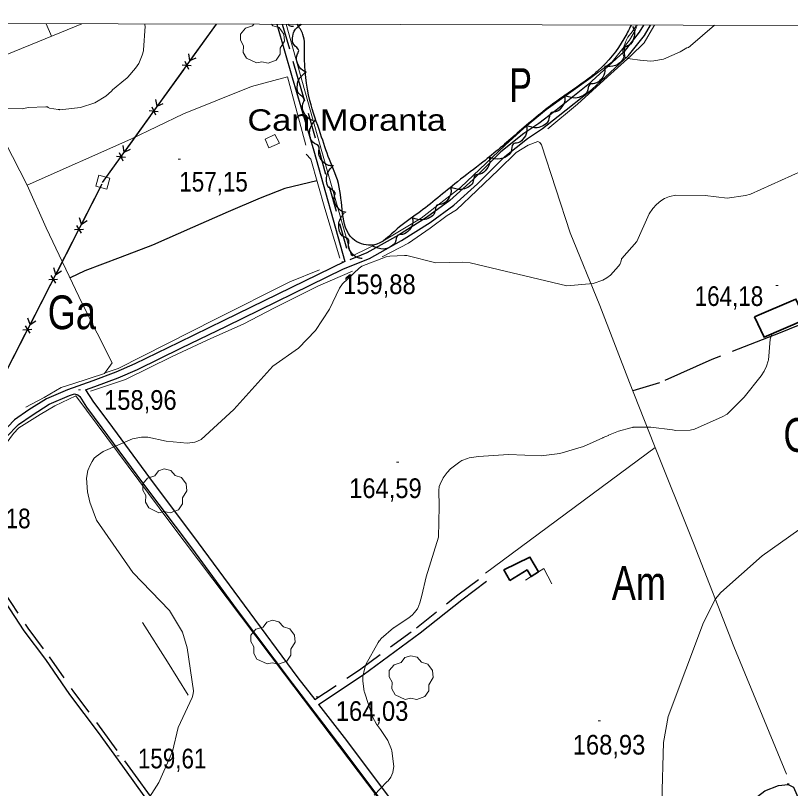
# Model space of a CAD drawing. Extents: x 480269 to 484877, y 4383588 to 4386804.
# Drawn here: x 482052.3 to 482396.3, y 4386113.1 to 4386456.6 of the extents above; entities that cross this region are included whole.
import ezdxf
from ezdxf.enums import TextEntityAlignment as Align

# ---------------------------------------------------------------- set-up
doc = ezdxf.new("R2010")
doc.units = 0
doc.header["$LTSCALE"] = 3.8
doc.linetypes.add('LONG_DASHED', pattern=[7.5, 6, -1.5])
doc.linetypes.add('MEDIUM_DASHED', pattern=[4.5, 3, -1.5])
for name, color, linetype, lineweight in [('1', 7, 'Continuous', 13), ('25', 7, 'LONG_DASHED', 25), ('27', 7, 'Continuous', 25), ('29', 7, 'Continuous', 13), ('38', 7, 'Continuous', 25), ('43', 7, 'Continuous', 25), ('47', 7, 'Continuous', 35), ('51', 7, 'Continuous', 13), ('7', 7, 'Continuous', 13), ('9', 7, 'Continuous', 13)]:
    doc.layers.add(name, color=color, linetype=linetype, lineweight=lineweight)
doc.layers.add('31', color=7, linetype='Continuous')
doc.layers.add('5', color=7, linetype='Continuous')

msp = doc.modelspace()

# ---------------------------------------------------------------- linework, layer by layer
at = {"layer": '1'}
msp.add_lwpolyline([(480529.1, 4386456.6), (484105.5, 4386448.1), (484100.5, 4384135.8), (480523.1, 4384144.4)], close=True, dxfattribs=at)
at = {"layer": '25'}
for points in [[(482186.13, 4386383.16), (482171.86, 4386379.68), (482160.88, 4386375.46), (482146.69, 4386369.38), (482130.87, 4386362.43), (482113.15, 4386354.52), (482098.8, 4386349.12), (482083.09, 4386343.2), (482076.56, 4386340.01)], [(482460.05, 4386345.45), (482430.75, 4386331.82), (482391.79, 4386315.54), (482361.43, 4386303.79), (482338.21, 4386293.36), (482326.36, 4386289.82)]]:
    msp.add_lwpolyline(points, dxfattribs=at)
at = {"layer": '27'}
for points in [[(482175.68, 4386451.66), (482173.95, 4386452.07), (482173.26, 4386452.69)], [(482181.34, 4386431.51), (482179.74, 4386432.28), (482177.53, 4386435.36), (482177.33, 4386439.05), (482178.04, 4386440.98), (482175.83, 4386443.76), (482175.28, 4386446.7), (482176.01, 4386449.63), (482179.07, 4386452.68)], [(482325.58, 4386452.33), (482322.37, 4386446.17), (482310.95, 4386432.11), (482306.99, 4386428.81), (482291.99, 4386418.12), (482275.07, 4386404.3), (482259.77, 4386391.43), (482248.5, 4386382.72), (482230.91, 4386368.67), (482221.71, 4386361.79), (482211.17, 4386354.61), (482203.01, 4386356.6), (482196.04, 4386380.34), (482191.68, 4386392.6), (482187.71, 4386404.04), (482183.02, 4386418.78), (482180.64, 4386439.76), (482179.88, 4386448.14), (482177.36, 4386452.68)], [(482326.26, 4386451.68), (482326.99, 4386450.06), (482326.7, 4386446.28), (482324.48, 4386443.33), (482322.7, 4386442.32), (482322.6, 4386438.76), (482321.13, 4386436.16), (482318.68, 4386434.39), (482313.74, 4386433.96)], [(482313.84, 4386433.6), (482313.98, 4386431.83), (482312.42, 4386428.37), (482309.33, 4386426.35), (482307.31, 4386426), (482306.01, 4386422.69), (482303.75, 4386420.74), (482300.85, 4386419.9), (482296.05, 4386421.17)], [(482184.23, 4386410.01), (482182.6, 4386410.69), (482180.23, 4386413.65), (482179.83, 4386417.32), (482180.44, 4386419.28), (482178.08, 4386421.94), (482177.37, 4386424.85), (482177.95, 4386427.81), (482181.27, 4386431.5)], [(482295.94, 4386421.31), (482296.2, 4386419.56), (482294.89, 4386416), (482291.95, 4386413.77), (482289.96, 4386413.27), (482288.89, 4386409.88), (482286.77, 4386407.78), (482283.93, 4386406.74), (482279.06, 4386407.68)], [(482192.64, 4386389.79), (482190.9, 4386390.14), (482188, 4386392.58), (482186.9, 4386396.11), (482187.11, 4386398.15), (482184.28, 4386400.3), (482183.03, 4386403.01), (482183.02, 4386406.03), (482185.55, 4386410.3)], [(482279.06, 4386407.68), (482279.36, 4386405.93), (482278.13, 4386402.34), (482275.24, 4386400.04), (482273.26, 4386399.5), (482272.27, 4386396.09), (482270.2, 4386393.94), (482267.39, 4386392.84), (482262.5, 4386393.66)], [(482262.59, 4386393.54), (482262.81, 4386391.78), (482261.4, 4386388.25), (482258.41, 4386386.09), (482256.41, 4386385.65), (482255.26, 4386382.28), (482253.08, 4386380.24), (482250.22, 4386379.27), (482245.37, 4386380.33)], [(482199.09, 4386369.09), (482197.37, 4386369.55), (482194.65, 4386372.19), (482193.79, 4386375.78), (482194.15, 4386377.81), (482191.47, 4386380.15), (482190.41, 4386382.94), (482190.6, 4386385.95), (482193.43, 4386390.03)], [(482245.43, 4386380.26), (482245.68, 4386378.5), (482244.34, 4386374.95), (482241.39, 4386372.74), (482239.39, 4386372.26), (482238.31, 4386368.87), (482236.17, 4386366.78), (482233.33, 4386365.76), (482228.46, 4386366.73)], [(482206.16, 4386348.62), (482204.4, 4386348.89), (482201.4, 4386351.21), (482200.15, 4386354.69), (482200.28, 4386356.74), (482197.36, 4386358.77), (482195.99, 4386361.42), (482195.86, 4386364.44), (482198.21, 4386368.81)], [(482228.53, 4386366.63), (482228.68, 4386364.86), (482227.15, 4386361.39), (482224.07, 4386359.35), (482222.05, 4386358.98), (482220.78, 4386355.66), (482218.53, 4386353.7), (482215.63, 4386352.84), (482210.83, 4386354.08)]]:
    msp.add_spline(points, degree=3, dxfattribs=at)
at = {"layer": '29'}
for points in [[(482159.35, 4386435.53), (482154.81, 4386437.65), (482153.4, 4386440.19), (482153.5, 4386443.17), (482152.13, 4386445.58), (482152.17, 4386448.33), (482154.33, 4386450.93), (482157.52, 4386451.93), (482158.12, 4386452.73)], [(482165.97, 4386452.71), (482166.55, 4386452.03), (482169.36, 4386451.21), (482171.49, 4386448.36), (482171.73, 4386445.23), (482169.85, 4386442.08), (482169.85, 4386439.4), (482168.03, 4386436.79), (482164.41, 4386435.45), (482161.64, 4386436.08), (482159.35, 4386435.53)]]:
    msp.add_lwpolyline(points, dxfattribs=at)
for points in [[(482115.97, 4386235.69), (482111.43, 4386237.81), (482110.02, 4386240.35), (482110.12, 4386243.33), (482108.75, 4386245.74), (482108.79, 4386248.49), (482110.95, 4386251.09), (482114.14, 4386252.09), (482115.79, 4386254.28), (482118.36, 4386255.11), (482121.22, 4386254.46), (482123.17, 4386252.19), (482125.98, 4386251.37), (482128.11, 4386248.52), (482128.35, 4386245.39), (482126.47, 4386242.24), (482126.47, 4386239.56), (482124.65, 4386236.95), (482121.03, 4386235.61), (482118.26, 4386236.24)], [(482164.01, 4386168.48), (482159.47, 4386170.6), (482158.06, 4386173.14), (482158.16, 4386176.12), (482156.79, 4386178.53), (482156.83, 4386181.28), (482158.99, 4386183.88), (482162.18, 4386184.88), (482163.83, 4386187.07), (482166.4, 4386187.9), (482169.26, 4386187.25), (482171.21, 4386184.98), (482174.02, 4386184.16), (482176.15, 4386181.31), (482176.39, 4386178.18), (482174.51, 4386175.03), (482174.51, 4386172.35), (482172.69, 4386169.74), (482169.07, 4386168.4), (482166.3, 4386169.03)], [(482225.35, 4386152.71), (482220.81, 4386154.83), (482219.4, 4386157.37), (482219.5, 4386160.35), (482218.13, 4386162.76), (482218.17, 4386165.51), (482220.33, 4386168.11), (482223.52, 4386169.11), (482225.17, 4386171.3), (482227.74, 4386172.13), (482230.6, 4386171.48), (482232.55, 4386169.21), (482235.36, 4386168.39), (482237.49, 4386165.54), (482237.73, 4386162.41), (482235.85, 4386159.26), (482235.85, 4386156.58), (482234.03, 4386153.97), (482230.41, 4386152.63), (482227.64, 4386153.26)]]:
    msp.add_lwpolyline(points, close=True, dxfattribs=at)
at = {"layer": '38'}
for points in [[(482083.43, 4386290.28), (482087.53, 4386291.74), (482097.81, 4386295.58), (482106.44, 4386299.33), (482126.02, 4386308.92), (482145.99, 4386318.58), (482197.95, 4386344.04), (482209.42, 4386348.69), (482223.68, 4386356.67), (482236.35, 4386364.59), (482246.9, 4386372.28), (482257.34, 4386381.73), (482269.56, 4386394), (482279.59, 4386401.94), (482286.27, 4386406.45), (482293.26, 4386411.84), (482308.17, 4386423.74), (482324.46, 4386438.82), (482331.5, 4386447.64), (482334.16, 4386452.31)], [(482168.36, 4386452.7), (482175.16, 4386429), (482184.71, 4386396.45), (482198.57, 4386347.37)], [(482331.03, 4386452.32), (482329.24, 4386449.17), (482322.47, 4386440.67), (482306.4, 4386425.8), (482291.58, 4386413.98), (482284.68, 4386408.66), (482277.98, 4386404.14), (482267.75, 4386396.03), (482255.47, 4386383.69), (482245.18, 4386374.39), (482234.82, 4386366.84), (482222.3, 4386359.01), (482208.24, 4386351.14), (482200.72, 4386348.09)], [(482198.57, 4386347.37), (482144.8, 4386321.02), (482124.83, 4386311.36), (482105.3, 4386301.8), (482096.79, 4386298.1), (482086.59, 4386294.29), (482075.34, 4386290.26), (482066.02, 4386286.27), (482058.26, 4386281.34), (482051.85, 4386276.96), (482046.13, 4386270.92), (482039.27, 4386261.52), (482033.05, 4386253.31), (482026.46, 4386243.91), (482019.48, 4386236.12), (482015.41, 4386231.85)], [(482019.28, 4386231.97), (482021.47, 4386234.28), (482028.6, 4386242.22), (482035.25, 4386251.71), (482041.45, 4386259.9), (482048.22, 4386269.18), (482053.62, 4386274.89), (482059.75, 4386279.07), (482067.29, 4386283.86), (482076.34, 4386287.73), (482078.56, 4386288.52)], [(482078.56, 4386288.52), (482080.01, 4386288.01), (482080.83, 4386287.35), (482083.87, 4386282.61), (482090.69, 4386273.46), (482108.7, 4386248.97), (482130.44, 4386220.12), (482150.72, 4386192.38), (482175.14, 4386159.92), (482195.21, 4386133.53), (482218.48, 4386102.67), (482236.45, 4386078.61), (482260.25, 4386048.76), (482272.46, 4386030.42), (482274.27, 4386028.86), (482277.26, 4386028.85), (482277.85, 4386029.07), (482279.25, 4386029.86), (482280.98, 4386030.68), (482281.34, 4386031.19), (482303.95, 4386048.09)], [(482083.43, 4386290.28), (482086.96, 4386284.75), (482093.71, 4386275.7), (482111.72, 4386251.22), (482133.46, 4386222.37), (482153.75, 4386194.62), (482177.7, 4386162.34), (482185.18, 4386152.65)], [(482017.96, 4386230.35), (482024.8, 4386225.32), (482032.82, 4386214.38), (482045.48, 4386199.29), (482056.03, 4386183.18), (482065.57, 4386170.43), (482076.34, 4386154.94), (482088.98, 4386138), (482103.7, 4386117.74), (482125.67, 4386086.96), (482159.57, 4386041.91), (482175.62, 4386019.95), (482188.51, 4386002.59), (482205.17, 4385980.34)], [(482186.87, 4386150.47), (482206.6, 4386163.63), (482231.96, 4386182.35), (482250.42, 4386196.97), (482261.33, 4386205.2)], [(482186.87, 4386150.47), (482198.21, 4386135.81), (482221.49, 4386104.93), (482239.44, 4386080.91), (482263.3, 4386050.98), (482275.3, 4386032.94), (482275.67, 4386032.62), (482276.57, 4386032.62), (482276.25, 4386032.49), (482277.53, 4386033.21), (482278.46, 4386033.65), (482278.59, 4386033.84), (482300.94, 4386050.54), (482332.49, 4386072.75), (482362.33, 4386094.67), (482384.92, 4386112.11), (482391.03, 4386114.49), (482395.38, 4386114.95), (482397.61, 4386113.78), (482405.11, 4386096.76), (482415.34, 4386072.09), (482423.59, 4386050.46)]]:
    msp.add_lwpolyline(points, dxfattribs=at)
at = {"layer": '38', "linetype": 'MEDIUM_DASHED'}
for points in [[(482170.72, 4386452.7), (482177.34, 4386429.64), (482186.89, 4386397.08), (482200.72, 4386348.09)], [(482019.28, 4386231.97), (482026.29, 4386226.81), (482034.45, 4386215.66), (482047.15, 4386200.54), (482057.73, 4386184.38), (482067.26, 4386171.65), (482078.03, 4386156.16), (482090.65, 4386139.24), (482105.39, 4386118.96), (482127.35, 4386088.19), (482161.24, 4386043.15), (482177.29, 4386021.19), (482190.18, 4386003.84), (482206.83, 4385981.59)], [(482185.18, 4386152.65), (482205.02, 4386165.89), (482230.29, 4386184.54), (482248.73, 4386199.15), (482259.67, 4386207.4)]]:
    msp.add_lwpolyline(points, dxfattribs=at)
at = {"layer": '43'}
for p, q in [((482141.41, 4386452.77), (482090.78, 4386382.37)), ((482141.41, 4386452.77), (482129.73, 4386436.53)), ((482127.44, 4386436.33), (482129.09, 4386432.69)), ((482129.73, 4386436.53), (482129.25, 4386439.49)), ((482129.73, 4386436.53), (482132.47, 4386437.77)), ((482126.28, 4386434.71), (482130.25, 4386434.31)), ((482126.81, 4386432.47), (482115.14, 4386416.24)), ((482115.14, 4386416.24), (482114.65, 4386419.2)), ((482112.85, 4386416.03), (482114.49, 4386412.39)), ((482115.14, 4386416.24), (482117.87, 4386417.47)), ((482111.68, 4386414.41), (482115.66, 4386414.01)), ((482112.22, 4386412.18), (482100.54, 4386395.94)), ((482100.54, 4386395.94), (482100.06, 4386398.9)), ((482098.25, 4386395.74), (482099.89, 4386392.09)), ((482100.54, 4386395.94), (482103.28, 4386397.18)), ((482097.62, 4386391.88), (482090.78, 4386382.37)), ((482097.08, 4386394.11), (482101.06, 4386393.72)), ((482090.68, 4386381.61), (481994.87, 4386194.6)), ((482090.68, 4386381.61), (482081.56, 4386363.81)), ((482081.56, 4386363.81), (482080.64, 4386366.66)), ((482081.56, 4386363.81), (482084.08, 4386365.44)), ((482078.42, 4386361.49), (482082.41, 4386361.69)), ((482079.33, 4386363.27), (482081.5, 4386359.91)), ((482079.28, 4386359.36), (482070.16, 4386341.56)), ((482070.16, 4386341.56), (482069.24, 4386344.41)), ((482067.93, 4386341.02), (482070.1, 4386337.66)), ((482070.16, 4386341.56), (482072.68, 4386343.19)), ((482067.88, 4386337.11), (482058.76, 4386319.31)), ((482067.02, 4386339.24), (482071.01, 4386339.44)), ((482058.76, 4386319.31), (482057.84, 4386322.16)), ((482058.76, 4386319.31), (482061.28, 4386320.94)), ((482055.62, 4386316.99), (482059.61, 4386317.19)), ((482056.53, 4386318.77), (482058.7, 4386315.41)), ((482056.48, 4386314.86), (482047.36, 4386297.06))]:
    msp.add_line(p, q, dxfattribs=at)
at = {"layer": '43', "lineweight": 13}
msp.add_lwpolyline([(482087.99, 4386380.82), (482089.36, 4386385.63), (482094.17, 4386384.26), (482092.8, 4386379.45)], close=True, dxfattribs=at)
at = {"layer": '47', "lineweight": 13}
msp.add_lwpolyline([(482163.15, 4386401.71), (482164.81, 4386397.81), (482169.43, 4386399.94), (482167.37, 4386403.65)], close=True, dxfattribs=at)
at = {"layer": '47'}
for points in [[(482380.42, 4386322.71), (482384.62, 4386313.63), (482402.93, 4386321.57), (482398.73, 4386330.57)], [(482271.7, 4386205.57), (482269.09, 4386210.24), (482280.69, 4386215.96), (482284.43, 4386209.41), (482281.17, 4386207.28), (482279.4, 4386210.26)]]:
    msp.add_lwpolyline(points, close=True, dxfattribs=at)
at = {"layer": '51'}
for p, q in [((482068.3, 4386447.45), (482065.98, 4386452.95)), ((482336.31, 4386264.71), (482260.97, 4386208.75)), ((482278.68, 4386205.71), (482281.17, 4386207.28))]:
    msp.add_line(p, q, dxfattribs=at)
for points in [[(482056.85, 4386282.64), (482065, 4386286.82), (482072.5, 4386291.37), (482077.81, 4386292.89), (482091.79, 4386297.48), (482095.23, 4386302.21), (482081.96, 4386328.67), (482065.98, 4386362.19), (482057.43, 4386381.28), (482041.01, 4386413), (482031.94, 4386430.73), (482022.07, 4386453.05)], [(482031.22, 4386432.38), (482065.42, 4386446.28), (482081.77, 4386452.91)], [(482172.52, 4386452.69), (482173.54, 4386449.04), (482188.33, 4386396.12), (482201.37, 4386350.29), (482201.97, 4386349.8), (482216.07, 4386356.73), (482232.42, 4386366.48), (482249.89, 4386380.11), (482269.69, 4386399.03), (482277.87, 4386406.35), (482287.89, 4386414.71), (482307.73, 4386428.85), (482317.2, 4386436.05), (482324.85, 4386445.6), (482327.43, 4386449.97), (482328.31, 4386452.32)], [(482288.58, 4386406.27), (482301.74, 4386417.16), (482315.11, 4386429.39), (482325.44, 4386438.7), (482331.37, 4386444.52), (482335.7, 4386451.82), (482336.04, 4386452.31)], [(482181.16, 4386399.01), (482173.52, 4386427.74), (482173.05, 4386429.34), (482157.06, 4386424.99), (482126.82, 4386412.94), (482103.46, 4386401.65), (482057.43, 4386381.28)], [(482215, 4386349.42), (482226.74, 4386355.38), (482236.33, 4386362.1), (482243.92, 4386367.77), (482248.01, 4386370.24), (482257.14, 4386378.82), (482266.74, 4386388.08), (482274.5, 4386395.74), (482279.9, 4386398.96), (482284.2, 4386400.56), (482285.06, 4386400.17), (482285.76, 4386399.2), (482298.6, 4386360.06), (482311.68, 4386327.76), (482324.89, 4386293.53), (482335.74, 4386266.12), (482353.32, 4386222.15), (482371.24, 4386176.3), (482394.56, 4386119.54)], [(482196.22, 4386348.73), (482189.67, 4386370.84), (482183.35, 4386392.76), (482181.4, 4386395.02)], [(482187.18, 4386343.66), (482174.14, 4386338.22), (482141.11, 4386321.72), (482097.82, 4386299.78), (482092.09, 4386297.89)], [(482201.91, 4386343.04), (482186.54, 4386336.34), (482167.01, 4386326.54), (482153.67, 4386319.66), (482137.38, 4386312.39), (482121.83, 4386305.04), (482101.13, 4386294.91), (482085.62, 4386289.62)], [(482277.59, 4386022.06), (482221, 4386098.74), (482171.74, 4386163.91), (482120.88, 4386231.42), (482079.09, 4386287.6), (482069.79, 4386283.22), (482063.21, 4386279.39), (482053.77, 4386273.42), (482051.37, 4386270.92), (482041.47, 4386257.57), (482026.53, 4386237.69), (482023.67, 4386235.19), (482025.03, 4386230.05), (482025.68, 4386229.13)], [(482290.36, 4386204.06), (482286.8, 4386210.84), (482284.43, 4386209.41)], [(482108.69, 4386186.88), (482119.72, 4386169.5), (482128.92, 4386154.62)]]:
    msp.add_lwpolyline(points, dxfattribs=at)
at = {"layer": '7'}
for p, q in [((482124.51, 4386392.73), (482125.51, 4386392.73)), ((482197.24, 4386347.19), (482198.24, 4386347.19)), ((482389.86, 4386336.62), (482390.86, 4386336.62)), ((482080.19, 4386290.31), (482081.19, 4386290.31)), ((482221.48, 4386258.09), (482222.48, 4386258.09)), ((482185.79, 4386153.92), (482186.79, 4386153.92)), ((482311.02, 4386143.2), (482312.02, 4386143.2)), ((482097.32, 4386127.65), (482098.32, 4386127.65)), ((482394.8, 4386115.21), (482395.8, 4386115.21))]:
    msp.add_line(p, q, dxfattribs=at)
at = {"layer": '9'}
for points in [[(482109.57, 4386452.84), (482109.8, 4386451.9), (482109.07, 4386441.13), (482109.11, 4386441.03), (482109.09, 4386440.86), (482108.56, 4386438.97), (482106.98, 4386435.34), (482105.59, 4386433.17), (482102.13, 4386429.16), (482101.7, 4386428.78), (482101.1, 4386428.38), (482095.38, 4386423.56), (482095.04, 4386423.13), (482094.88, 4386422.96), (482092.35, 4386420.75), (482087.51, 4386417.86)], [(482362.66, 4386452.24), (482352, 4386443.07), (482351.02, 4386442.43), (482350.36, 4386442.17), (482347.39, 4386440.45), (482339.9, 4386437.26), (482335.68, 4386436.39), (482334.27, 4386436.33), (482329.65, 4386436.68), (482329.52, 4386436.73), (482325.15, 4386437.27), (482324.1, 4386437.54), (482323.44, 4386437.83), (482323.4, 4386437.86), (482323.39, 4386437.87), (482323.3, 4386437.91), (482323.13, 4386437.98), (482323.02, 4386438.04), (482322.67, 4386438.34), (482322.4, 4386438.63), (482322.28, 4386438.81), (482322.12, 4386439.17), (482321.98, 4386439.62), (482321.96, 4386439.75), (482321.96, 4386439.82), (482321.91, 4386440.12), (482321.92, 4386441.1), (482321.94, 4386441.22), (482322.49, 4386443.17), (482323.34, 4386445.51), (482324.12, 4386446.9), (482326.1, 4386449.4), (482327.52, 4386451.59), (482327.54, 4386451.61), (482327.56, 4386451.65), (482327.81, 4386452.33)], [(482087.51, 4386417.86), (482081.22, 4386415.73), (482072, 4386414.75), (482071.86, 4386414.78), (482071.28, 4386414.82), (482067.39, 4386415.47), (482067.04, 4386415.58), (482066.79, 4386415.77), (482066.63, 4386415.93), (482066.53, 4386415.97), (482066.41, 4386416), (482065.77, 4386416.06), (482057.87, 4386415.67), (482056.04, 4386415.24), (482055.61, 4386415.2), (482048.89, 4386415.28)], [(482410.69, 4386391.76), (482378.63, 4386377.25), (482376.41, 4386376.57), (482368.21, 4386375.42), (482358.46, 4386376.63), (482345.5, 4386376.8), (482342.57, 4386376.17), (482340.42, 4386375.3), (482338.85, 4386374.32), (482336.87, 4386372.64), (482335.2, 4386370.83), (482333.67, 4386368.47), (482328.17, 4386356.22), (482321.5, 4386348.66), (482321.39, 4386348.48), (482321.3, 4386348.31), (482321.07, 4386347.03), (482320.95, 4386346.67), (482320.61, 4386346.03), (482320.05, 4386345.26), (482316.48, 4386341.27), (482314.76, 4386339.97), (482312.97, 4386338.98), (482308.8, 4386337.47), (482296.99, 4386336.45), (482254.17, 4386346.69), (482250.81, 4386346.98), (482238.92, 4386346.71), (482225.98, 4386349.98), (482224.96, 4386350.03), (482218.45, 4386349.72), (482216.87, 4386349.3), (482205.99, 4386345.24), (482204.79, 4386344.32), (482197.47, 4386337.38), (482196.09, 4386335.43), (482191.65, 4386326.19), (482185.42, 4386316.63), (482177.88, 4386308.83), (482166.51, 4386300.75), (482149.22, 4386281.56), (482134.76, 4386268.27), (482133.15, 4386267.47), (482131.91, 4386267.09), (482128.51, 4386266.61), (482119.18, 4386267.42), (482111.11, 4386269.18), (482110.44, 4386269.23), (482108.19, 4386269.19), (482104.27, 4386268.53), (482091.28, 4386262.9), (482088.12, 4386260.68)], [(482249.55, 4386258.36), (482250.49, 4386258.87), (482252.94, 4386259.81), (482253.68, 4386260), (482257.81, 4386260.72), (482271.13, 4386261.48), (482285.65, 4386260.93), (482293.99, 4386261.94), (482304.44, 4386265.17), (482313.02, 4386268.9), (482313.24, 4386269.04), (482315.54, 4386270.05), (482315.56, 4386270.06), (482315.59, 4386270.09), (482319.93, 4386271.94), (482325.49, 4386273.44), (482326.33, 4386273.59), (482326.51, 4386273.65), (482334.35, 4386273.68), (482343.95, 4386272.46), (482345.49, 4386272.2), (482351.78, 4386272.4), (482353.77, 4386272.79), (482366.03, 4386278.21), (482368.18, 4386279.42), (482375.78, 4386286.95), (482383.29, 4386296.45), (482384.63, 4386298.55), (482385.67, 4386300.74), (482386.45, 4386303.18), (482386.51, 4386303.46), (482387.33, 4386312.73), (482387.58, 4386313.71), (482387.6, 4386313.72), (482387.6, 4386313.74), (482388.2, 4386315.18)], [(482088.12, 4386260.68), (482087.29, 4386259.88), (482086.27, 4386258.48), (482085.4, 4386256.87), (482084.48, 4386254.42), (482083.79, 4386251.05), (482084.28, 4386244.91), (482085.23, 4386240.4), (482088.32, 4386232.41), (482104.42, 4386209.18), (482120.66, 4386192.28), (482126.4, 4386182.59), (482128.53, 4386175.71), (482131.33, 4386156.55), (482131.17, 4386155.27), (482130.78, 4386153.63), (482124.58, 4386140.26), (482122.01, 4386129.55), (482115.88, 4386115.84), (482109.69, 4386105.98)], [(482211.45, 4386110.24), (482217.16, 4386116.12), (482217.77, 4386116.62), (482218.92, 4386118.25), (482219.74, 4386120.26), (482220.01, 4386121.34), (482220.18, 4386122.91), (482219.38, 4386129.87), (482219.21, 4386130.53), (482217.53, 4386134.41), (482214.31, 4386139.31), (482212.54, 4386141.77), (482210.84, 4386145.04), (482207.18, 4386155.99), (482207.11, 4386156.31), (482206.51, 4386160.86), (482206.54, 4386162.87), (482207.17, 4386166.21), (482207.85, 4386168.22), (482213.31, 4386178.04), (482213.79, 4386178.72), (482213.9, 4386178.83), (482213.94, 4386178.82), (482213.96, 4386178.82), (482213.99, 4386178.85), (482214.01, 4386178.89), (482214.02, 4386178.91), (482214.03, 4386178.97), (482214.12, 4386179.13), (482214.66, 4386179.77), (482220.15, 4386184.51), (482220.22, 4386184.52), (482220.23, 4386184.52), (482220.27, 4386184.54), (482227.08, 4386189.09), (482228.32, 4386190.11), (482229.49, 4386191.36), (482230.54, 4386192.86), (482230.71, 4386193.03), (482230.86, 4386193.22), (482231.84, 4386195.66), (482232.75, 4386198.97), (482234.58, 4386207.2), (482240.13, 4386224.79), (482240.35, 4386238.49), (482240.34, 4386238.52), (482240.34, 4386238.54), (482240.17, 4386245.48), (482240.45, 4386247.34), (482240.77, 4386248.42), (482242.11, 4386251.21), (482243.87, 4386253.59), (482245.35, 4386255.15), (482249.55, 4386258.36)], [(482339.24, 4386107.24), (482340.03, 4386133.6), (482342.06, 4386145.17), (482357.8, 4386186.93), (482363.12, 4386197.37), (482365.44, 4386200.18), (482383.77, 4386216.56), (482400.09, 4386228.1)]]:
    msp.add_lwpolyline(points, dxfattribs=at)

# ---------------------------------------------------------------- texts
at = {"layer": '31'}
for s, width, p in [('P', 0.75, (482276.56, 4386418.17)), ('Ga', 0.8, (482077.31, 4386317.22)), ('Ga', 0.8, (482403.9, 4386262.74)), ('Am', 0.8, (482329.03, 4386196.94))]:
    msp.add_text(s, height=15, dxfattribs=dict(at, width=width)).set_placement(p, align=Align.CENTER)
at = {"layer": '5', "width": 1.2}
msp.add_text('Can Moranta', height=9.5, dxfattribs=at).set_placement((482243.37, 4386405.4), align=Align.RIGHT)
at = {"layer": '7'}
for s, width, p in [('157,15', 0.85, (482125.01, 4386378.36)), ('159,88', 0.9, (482197.74, 4386332.82)), ('164,18', 0.85, (482353.82, 4386327.54)), ('158,96', 0.9, (482091.62, 4386281.4)), ('164,59', 0.9, (482200.42, 4386242.2)), ('157,18', 0.85, (482028.57, 4386228.76)), ('164,03', 0.9, (482194.5, 4386143.19)), ('168,93', 0.9, (482299.68, 4386128.22)), ('159,61', 0.85, (482106.62, 4386122.09))]:
    msp.add_text(s, height=8.75, dxfattribs=dict(at, width=width)).set_placement(p)

doc.saveas('drawing.dxf')
